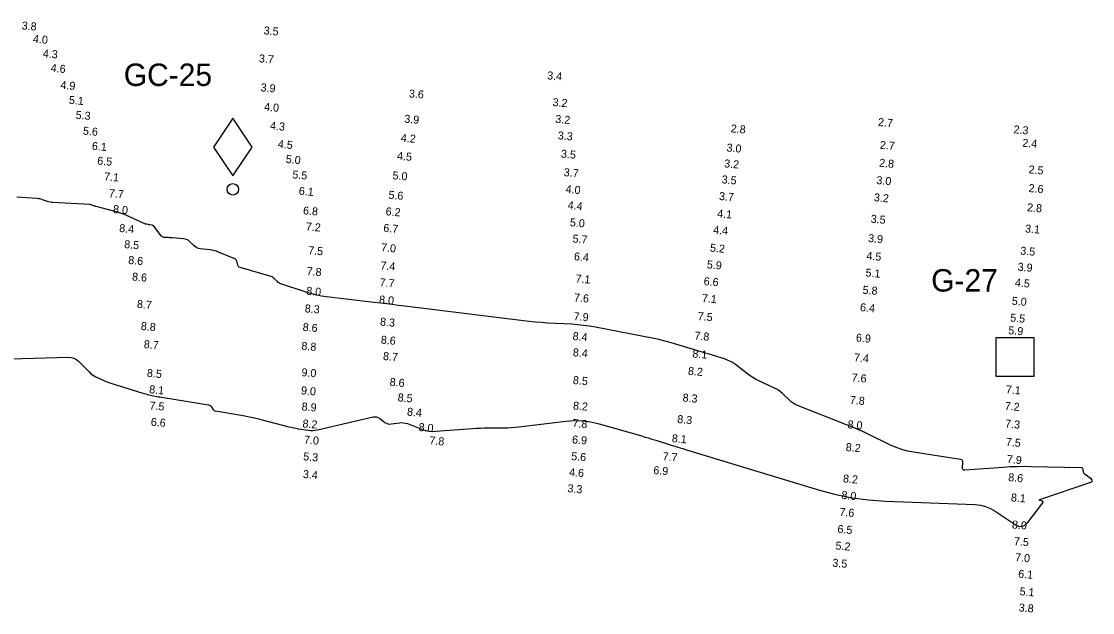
# Model space of a CAD drawing. Extents: x 988130 to 1132882, y 654656 to 841453.
# Drawn here: x 1108530.6 to 1108865.2, y 700730.9 to 700915.6 of the extents above; entities that cross this region are included whole.
import ezdxf

# ---------------------------------------------------------------- set-up
doc = ezdxf.new("R2010")
doc.units = 0
for name, color, linetype in [('V-CHAN-NAID', 7, 'Continuous'), ('V-TOPO-MAJR', 7, 'Continuous'), ('V-TOPO-SOUN', 7, 'Continuous')]:
    doc.layers.add(name, color=color, linetype=linetype)

msp = doc.modelspace()

# ---------------------------------------------------------------- linework, layer by layer
at = {"layer": 'V-CHAN-NAID'}
for points in [[(1108596.67, 700867.37), (1108602.67, 700876.37), (1108596.67, 700885.37), (1108590.67, 700876.37)], [(1108835.01, 700804.73), (1108847.01, 700804.73), (1108847.01, 700816.73), (1108835.01, 700816.73)]]:
    msp.add_lwpolyline(points, close=True, dxfattribs=at)
msp.add_circle((1108596.67, 700863.17), 1.8, dxfattribs=at)
at = {"layer": 'V-TOPO-MAJR'}
msp.add_lwpolyline([(1108512.82, 700809.76), (1108545.2, 700810.71), (1108546.16, 700810.64), (1108547.04, 700810.4), (1108547.84, 700809.96), (1108548.57, 700809.34), (1108551.84, 700805.98), (1108552.3, 700805.55), (1108552.79, 700805.17), (1108553.32, 700804.84), (1108553.88, 700804.55), (1108556.19, 700803.51), (1108556.77, 700803.26), (1108557.36, 700803.03), (1108557.95, 700802.81), (1108558.55, 700802.61), (1108568.52, 700799.49), (1108569, 700799.34), (1108569.48, 700799.21), (1108569.97, 700799.09), (1108570.47, 700798.98), (1108572.44, 700798.57), (1108572.94, 700798.47), (1108573.43, 700798.37), (1108573.93, 700798.28), (1108574.42, 700798.2), (1108589.08, 700795.78), (1108589.31, 700795.72), (1108589.53, 700795.61), (1108589.71, 700795.47), (1108589.87, 700795.28), (1108590.45, 700794.44), (1108590.61, 700794.25), (1108590.79, 700794.1), (1108591.01, 700793.99), (1108591.24, 700793.93), (1108599.84, 700792.46), (1108601.36, 700792.19), (1108602.86, 700791.88), (1108604.36, 700791.54), (1108605.86, 700791.16), (1108614.17, 700788.97), (1108614.9, 700788.79), (1108615.64, 700788.62), (1108616.39, 700788.48), (1108617.14, 700788.36), (1108620.15, 700787.9), (1108620.9, 700787.83), (1108621.64, 700787.82), (1108622.39, 700787.88), (1108623.13, 700788.02), (1108640.52, 700792.02), (1108641.04, 700792.09), (1108641.53, 700792.05), (1108642, 700791.89), (1108642.44, 700791.63), (1108644.18, 700790.34), (1108644.63, 700790.07), (1108645.1, 700789.9), (1108645.6, 700789.83), (1108646.12, 700789.85), (1108648.79, 700790.22), (1108649.41, 700790.27), (1108650.02, 700790.24), (1108650.62, 700790.13), (1108651.21, 700789.95), (1108655.95, 700788.13), (1108656.94, 700787.81), (1108657.95, 700787.61), (1108658.98, 700787.52), (1108660.02, 700787.54), (1108671.61, 700788.43), (1108672.81, 700788.51), (1108674.01, 700788.57), (1108675.21, 700788.61), (1108676.42, 700788.63), (1108681.23, 700788.66), (1108682.43, 700788.68), (1108683.63, 700788.74), (1108684.83, 700788.83), (1108686.02, 700788.96), (1108700.71, 700790.74), (1108703.34, 700790.93), (1108705.94, 700790.85), (1108708.52, 700790.51), (1108711.08, 700789.91), (1108723.96, 700786.19), (1108725.17, 700785.84), (1108726.37, 700785.48), (1108727.58, 700785.12), (1108728.78, 700784.75), (1108733.58, 700783.25), (1108734.78, 700782.88), (1108735.98, 700782.51), (1108737.18, 700782.14), (1108738.39, 700781.78), (1108779.97, 700769.19), (1108785.02, 700767.83), (1108790.12, 700766.81), (1108795.28, 700766.11), (1108800.49, 700765.74), (1108828.5, 700764.65), (1108830.17, 700764.48), (1108831.77, 700764.08), (1108833.3, 700763.46), (1108834.76, 700762.62), (1108841.04, 700758.44), (1108842.13, 700757.91), (1108843.15, 700757.84), (1108844.1, 700758.23), (1108844.97, 700759.08), (1108849.71, 700765.18), (1108849.79, 700765.34), (1108849.8, 700765.47), (1108849.73, 700765.58), (1108849.57, 700765.67), (1108848.79, 700765.97), (1108848.65, 700766.05), (1108848.6, 700766.12), (1108848.65, 700766.19), (1108848.8, 700766.26), (1108864.73, 700771.67), (1108865.09, 700771.85), (1108865.23, 700772.06), (1108865.15, 700772.3), (1108864.87, 700772.57), (1108862.87, 700774.04), (1108862.7, 700774.19), (1108862.57, 700774.36), (1108862.47, 700774.55), (1108862.41, 700774.77), (1108862.24, 700775.68), (1108862.18, 700775.87), (1108862.06, 700776.02), (1108861.9, 700776.11), (1108861.7, 700776.14), (1108845.95, 700776.48), (1108843.81, 700776.51), (1108841.66, 700776.48), (1108839.52, 700776.4), (1108837.38, 700776.28), (1108825.35, 700775.42), (1108825, 700775.45), (1108824.76, 700775.59), (1108824.62, 700775.83), (1108824.6, 700776.19), (1108824.75, 700777.82), (1108824.73, 700778.19), (1108824.6, 700778.47), (1108824.36, 700778.66), (1108824, 700778.77), (1108809.3, 700781.03), (1108807.45, 700781.38), (1108805.64, 700781.88), (1108803.87, 700782.5), (1108802.15, 700783.26), (1108795.33, 700786.57), (1108793.62, 700787.38), (1108791.89, 700788.16), (1108790.15, 700788.9), (1108788.39, 700789.61), (1108773.06, 700795.61), (1108772.37, 700795.92), (1108771.72, 700796.29), (1108771.11, 700796.73), (1108770.55, 700797.23), (1108768.36, 700799.35), (1108767.79, 700799.85), (1108767.19, 700800.31), (1108766.56, 700800.71), (1108765.88, 700801.05), (1108760.76, 700803.45), (1108759.92, 700803.87), (1108759.1, 700804.34), (1108758.31, 700804.85), (1108757.55, 700805.41), (1108753.68, 700808.41), (1108753.37, 700808.63), (1108753.05, 700808.84), (1108752.72, 700809.04), (1108752.38, 700809.21), (1108751, 700809.87), (1108750.65, 700810.03), (1108750.29, 700810.18), (1108749.93, 700810.31), (1108749.57, 700810.42), (1108745.1, 700811.73), (1108744.23, 700811.99), (1108743.37, 700812.25), (1108742.5, 700812.51), (1108741.64, 700812.77), (1108734.32, 700815), (1108732.81, 700815.44), (1108731.29, 700815.84), (1108729.76, 700816.2), (1108728.22, 700816.52), (1108709.9, 700820.06), (1108708.05, 700820.39), (1108706.19, 700820.65), (1108704.32, 700820.85), (1108702.44, 700820.98), (1108694.91, 700821.39), (1108693.03, 700821.51), (1108691.16, 700821.66), (1108689.28, 700821.85), (1108687.41, 700822.06), (1108651.26, 700826.54), (1108648.42, 700826.89), (1108645.58, 700827.23), (1108642.74, 700827.58), (1108639.9, 700827.92), (1108625.92, 700829.59), (1108624.39, 700829.81), (1108622.87, 700830.11), (1108621.38, 700830.48), (1108619.9, 700830.93), (1108611.69, 700833.65), (1108611.39, 700833.76), (1108611.11, 700833.91), (1108610.85, 700834.1), (1108610.61, 700834.31), (1108609.69, 700835.24), (1108609.45, 700835.45), (1108609.19, 700835.63), (1108608.91, 700835.77), (1108608.61, 700835.88), (1108598.94, 700838.73), (1108598.68, 700838.84), (1108598.47, 700839), (1108598.32, 700839.22), (1108598.22, 700839.49), (1108597.95, 700840.67), (1108597.85, 700840.94), (1108597.71, 700841.17), (1108597.51, 700841.35), (1108597.25, 700841.49), (1108592.23, 700843.55), (1108591.57, 700843.8), (1108590.91, 700843.99), (1108590.23, 700844.15), (1108589.54, 700844.25), (1108586.41, 700844.62), (1108585.91, 700844.72), (1108585.44, 700844.9), (1108585, 700845.15), (1108584.6, 700845.47), (1108583.06, 700846.92), (1108582.66, 700847.24), (1108582.22, 700847.48), (1108581.75, 700847.64), (1108581.24, 700847.72), (1108577.8, 700847.98), (1108577.48, 700848), (1108577.16, 700848.02), (1108576.84, 700848.04), (1108576.52, 700848.06), (1108575.25, 700848.14), (1108574.95, 700848.19), (1108574.68, 700848.3), (1108574.44, 700848.46), (1108574.23, 700848.68), (1108571.98, 700851.63), (1108571.87, 700851.75), (1108571.74, 700851.84), (1108571.6, 700851.91), (1108571.44, 700851.95), (1108570.7, 700852.08), (1108570.57, 700852.1), (1108570.44, 700852.12), (1108570.31, 700852.14), (1108570.18, 700852.16), (1108569.66, 700852.25), (1108569.53, 700852.27), (1108569.4, 700852.3), (1108569.27, 700852.35), (1108569.15, 700852.4), (1108564.22, 700854.7), (1108563.35, 700855.08), (1108562.46, 700855.42), (1108561.56, 700855.73), (1108560.65, 700855.99), (1108553.93, 700857.78), (1108553.76, 700857.83), (1108553.59, 700857.88), (1108553.42, 700857.94), (1108553.26, 700858), (1108552.6, 700858.25), (1108552.43, 700858.31), (1108552.26, 700858.35), (1108552.09, 700858.38), (1108551.91, 700858.4), (1108540.4, 700859.01), (1108539.98, 700859.05), (1108539.57, 700859.12), (1108539.16, 700859.22), (1108538.77, 700859.35), (1108537.19, 700859.93), (1108536.79, 700860.06), (1108536.39, 700860.16), (1108535.98, 700860.23), (1108535.56, 700860.28), (1108529.21, 700860.73)], dxfattribs=at)

# ---------------------------------------------------------------- texts
at = {"layer": 'V-CHAN-NAID'}
for s, p in [('GC-25', (1108562.6, 700895.46)), ('G-27', (1108814.81, 700831.22))]:
    msp.add_text(s, height=7, dxfattribs=at).set_placement(p)
at = {"layer": 'V-TOPO-SOUN'}
for s, p in [('3.8', (1108530.63, 700913.16)), ('3.5', (1108606.21, 700911.62)), ('4.0', (1108534.14, 700908.99)), ('4.3', (1108537.23, 700904.46)), ('3.7', (1108604.74, 700902.89)), ('4.6', (1108539.69, 700899.9)), ('3.4', (1108694.77, 700897.57)), ('4.9', (1108542.73, 700894.6)), ('3.9', (1108605.24, 700893.82)), ('3.6', (1108651.59, 700891.91)), ('5.1', (1108545.36, 700889.9)), ('4.0', (1108606.35, 700887.78)), ('3.2', (1108696.46, 700889.21)), ('5.3', (1108547.47, 700885.24)), ('3.9', (1108650.14, 700884.02)), ('3.2', (1108697.31, 700883.97)), ('5.6', (1108549.77, 700880.28)), ('4.3', (1108608.2, 700881.87)), ('2.8', (1108752.11, 700880.99)), ('2.7', (1108798.12, 700882.98)), ('2.3', (1108840.45, 700880.7)), ('4.2', (1108649.05, 700878.08)), ('3.3', (1108698.1, 700878.82)), ('6.1', (1108552.56, 700875.52)), ('4.5', (1108610.65, 700876.15)), ('3.0', (1108750.81, 700875.01)), ('2.7', (1108798.7, 700875.85)), ('2.4', (1108843.2, 700876.5)), ('6.5', (1108554.22, 700870.92)), ('5.0', (1108613.11, 700871.42)), ('4.5', (1108647.89, 700872.45)), ('3.5', (1108699.09, 700873.11)), ('3.2', (1108750.07, 700870.06)), ('2.8', (1108798.48, 700870.26)), ('3.7', (1108699.96, 700867.32)), ('2.5', (1108845.16, 700868.18)), ('7.1', (1108556.36, 700865.99)), ('5.5', (1108615.18, 700866.6)), ('5.0', (1108646.46, 700866.33)), ('3.5', (1108749.29, 700865.07)), ('3.0', (1108797.61, 700864.83)), ('7.7', (1108557.86, 700860.77)), ('6.1', (1108617.19, 700861.48)), ('5.6', (1108645.21, 700860.25)), ('4.0', (1108700.54, 700862.06)), ('2.6', (1108845.16, 700862.35)), ('4.4', (1108701.18, 700857.01)), ('3.7', (1108748.46, 700859.86)), ('3.2', (1108796.84, 700859.46)), ('8.0', (1108559.17, 700855.79)), ('6.8', (1108618.52, 700855.35)), ('6.2', (1108644.32, 700855.09)), ('4.1', (1108747.89, 700854.42)), ('2.8', (1108844.7, 700856.35)), ('7.2', (1108619.38, 700850.36)), ('5.0', (1108701.88, 700851.66)), ('3.5', (1108795.84, 700852.77)), ('8.4', (1108561.09, 700849.87)), ('6.7', (1108643.59, 700849.91)), ('4.4', (1108746.63, 700849.34)), ('3.9', (1108795.02, 700846.71)), ('3.1', (1108844.07, 700849.71)), ('8.5', (1108562.64, 700844.83)), ('7.0', (1108642.89, 700843.83)), ('5.7', (1108702.69, 700846.58)), ('5.2', (1108745.65, 700843.72)), ('7.5', (1108620.12, 700842.93)), ('6.4', (1108703.16, 700841.02)), ('4.5', (1108794.5, 700841.22)), ('3.5', (1108842.57, 700842.8)), ('8.6', (1108563.9, 700839.88)), ('7.4', (1108642.68, 700838.17)), ('5.9', (1108744.65, 700838.5)), ('3.9', (1108841.74, 700837.78)), ('8.6', (1108565.1, 700834.69)), ('7.8', (1108619.63, 700836.41)), ('7.1', (1108703.63, 700834.09)), ('6.6', (1108743.66, 700833.26)), ('5.1', (1108794.22, 700835.94)), ('8.0', (1108619.52, 700830.25)), ('7.7', (1108642.45, 700832.91)), ('5.8', (1108793.3, 700830.57)), ('4.5', (1108840.89, 700832.84)), ('8.0', (1108642.26, 700827.53)), ('7.6', (1108703.16, 700828.16)), ('7.1', (1108743.11, 700827.95)), ('5.0', (1108839.92, 700827.11)), ('8.7', (1108566.63, 700826.15)), ('8.3', (1108619.05, 700824.76)), ('6.4', (1108792.52, 700825.12)), ('8.3', (1108642.57, 700820.61)), ('7.9', (1108703.05, 700822.3)), ('7.5', (1108741.81, 700822.34)), ('5.5', (1108839.42, 700821.87)), ('8.8', (1108567.84, 700819.24)), ('8.6', (1108618.4, 700818.95)), ('5.9', (1108838.83, 700817.93)), ('8.7', (1108568.77, 700813.59)), ('8.6', (1108642.81, 700814.96)), ('8.4', (1108702.71, 700816.1)), ('7.8', (1108740.78, 700816.25)), ('6.9', (1108791.22, 700815.63)), ('8.8', (1108617.99, 700813.06)), ('8.7', (1108643.5, 700809.87)), ('8.4', (1108702.8, 700811.03)), ('8.1', (1108740.14, 700810.63)), ('7.4', (1108790.62, 700809.45)), ('8.5', (1108569.74, 700804.58)), ('9.0', (1108618.02, 700804.81)), ('8.2', (1108738.77, 700805.22)), ('7.6', (1108789.88, 700803.16)), ('8.6', (1108645.57, 700801.78)), ('8.5', (1108702.81, 700802.36)), ('8.1', (1108570.45, 700799.46)), ('9.0', (1108617.88, 700799.14)), ('8.5', (1108648.07, 700796.95)), ('8.3', (1108737.07, 700796.88)), ('7.1', (1108838.05, 700799.45)), ('7.5', (1108570.55, 700794.4)), ('8.9', (1108618.07, 700794.11)), ('8.2', (1108702.85, 700794.39)), ('7.8', (1108789.32, 700796.16)), ('7.2', (1108837.71, 700794.28)), ('8.4', (1108651, 700792.48)), ('8.3', (1108735.42, 700790.17)), ('6.6', (1108570.96, 700789.31)), ('8.2', (1108618.33, 700788.8)), ('8.0', (1108654.6, 700787.67)), ('7.8', (1108702.67, 700788.93)), ('8.0', (1108788.6, 700788.52)), ('7.3', (1108837.84, 700788.76)), ('7.0', (1108618.82, 700783.75)), ('7.8', (1108657.98, 700783.51)), ('6.9', (1108702.56, 700783.81)), ('8.1', (1108733.71, 700784.17)), ('7.5', (1108838.06, 700783.05)), ('8.2', (1108788.05, 700781.42)), ('5.3', (1108618.58, 700778.51)), ('5.6', (1108702.28, 700778.58)), ('7.7', (1108730.84, 700778.54)), ('7.9', (1108838.37, 700777.67)), ('4.6', (1108701.61, 700773.62)), ('6.9', (1108727.94, 700774.22)), ('3.4', (1108618.47, 700773)), ('8.2', (1108787.2, 700771.6)), ('8.6', (1108838.81, 700772)), ('3.3', (1108701.11, 700768.54)), ('8.0', (1108786.69, 700766.44)), ('8.1', (1108839.65, 700765.68)), ('7.6', (1108786.07, 700761.17)), ('8.0', (1108839.98, 700757.22)), ('6.5', (1108785.46, 700755.84)), ('5.2', (1108784.84, 700750.64)), ('7.5', (1108840.58, 700752.01)), ('7.0', (1108840.95, 700746.99)), ('3.5', (1108783.87, 700745.28)), ('6.1', (1108841.92, 700741.84)), ('5.1', (1108842.35, 700736.34)), ('3.8', (1108842.09, 700731.29))]:
    msp.add_text(s, height=2.5, rotation=355, dxfattribs=at).set_placement(p)

doc.saveas('drawing.dxf')
